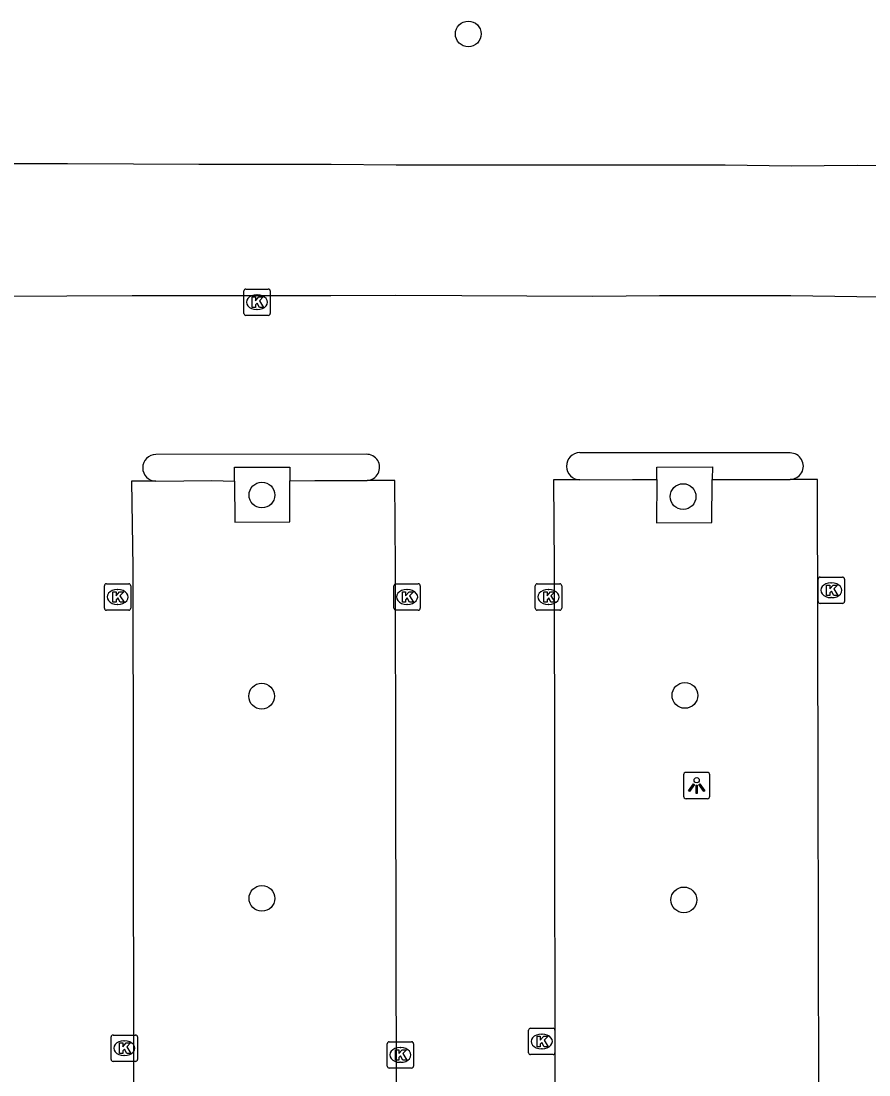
# Model space of a CAD drawing. Extents: x 161477 to 163040, y 383680 to 384868.
# Drawn here: x 161884.63 to 161916.8, y 384488.85 to 384528.83 of the extents above; entities that cross this region are included whole.
import ezdxf

# ---------------------------------------------------------------- set-up
doc = ezdxf.new("R2010")
doc.units = 0
for name, color, linetype in [('IMGEO_Boom', 7, 'Continuous'), ('IMGEO_Kolk', 7, 'Continuous'), ('IMGEO_Lichtpunt', 7, 'Continuous'), ('IMGEO_Parkeervlak_open', 7, 'Continuous'), ('IMGEO_Rijbaan_lokaal_open', 7, 'Continuous'), ('IMGEO_Verkeerseiland_open', 7, 'Continuous')]:
    doc.layers.add(name, color=color, linetype=linetype)

msp = doc.modelspace()

# ---------------------------------------------------------------- linework, layer by layer
at = {"layer": 'IMGEO_Boom'}
for centre in [(161901.6, 384528.34), (161893.77, 384510.85), (161909.75, 384510.79), (161893.76, 384503.22), (161909.82, 384503.25), (161893.77, 384495.55), (161909.78, 384495.49)]:
    msp.add_circle(centre, 0.489, dxfattribs=at)
at = {"layer": 'IMGEO_Kolk'}
for p, q in [((161893.16, 384518.665), (161894.012, 384518.665)), ((161893.085, 384517.739), (161893.085, 384518.591)), ((161893.573, 384518.445), (161893.598, 384518.445)), ((161894.086, 384518.591), (161894.086, 384517.739)), ((161893.596, 384517.885), (161893.571, 384517.885)), ((161894.012, 384517.665), (161893.16, 384517.665)), ((161887.869, 384507.482), (161888.721, 384507.482)), ((161898.853, 384507.482), (161899.705, 384507.482)), ((161904.218, 384507.482), (161905.07, 384507.482)), ((161914.873, 384506.811), (161914.873, 384507.663)), ((161914.948, 384507.737), (161915.8, 384507.737)), ((161915.361, 384507.517), (161915.386, 384507.517)), ((161915.874, 384507.663), (161915.874, 384506.811)), ((161887.794, 384506.556), (161887.794, 384507.408)), ((161888.282, 384507.262), (161888.307, 384507.262)), ((161888.795, 384507.408), (161888.795, 384506.556)), ((161898.778, 384506.556), (161898.778, 384507.408)), ((161899.266, 384507.262), (161899.291, 384507.262)), ((161899.779, 384507.408), (161899.779, 384506.556)), ((161904.143, 384506.556), (161904.143, 384507.408)), ((161904.631, 384507.262), (161904.656, 384507.262)), ((161905.144, 384507.408), (161905.144, 384506.556)), ((161888.305, 384506.702), (161888.28, 384506.702)), ((161899.289, 384506.702), (161899.264, 384506.702)), ((161904.654, 384506.702), (161904.629, 384506.702)), ((161915.8, 384506.737), (161914.948, 384506.737)), ((161915.384, 384506.957), (161915.359, 384506.957)), ((161888.721, 384506.482), (161887.869, 384506.482)), ((161899.705, 384506.482), (161898.853, 384506.482)), ((161905.07, 384506.482), (161904.218, 384506.482)), ((161888.049, 384489.44), (161888.049, 384490.292)), ((161888.124, 384490.366), (161888.976, 384490.366)), ((161889.05, 384490.292), (161889.05, 384489.44)), ((161903.888, 384489.695), (161903.888, 384490.547)), ((161903.963, 384490.621), (161904.815, 384490.621)), ((161904.376, 384490.401), (161904.401, 384490.401)), ((161904.889, 384490.547), (161904.889, 384489.695)), ((161888.537, 384490.146), (161888.562, 384490.146)), ((161898.523, 384489.184), (161898.523, 384490.036)), ((161898.598, 384490.11), (161899.45, 384490.11)), ((161899.011, 384489.89), (161899.036, 384489.89)), ((161899.524, 384490.036), (161899.524, 384489.184)), ((161904.399, 384489.841), (161904.374, 384489.841)), ((161888.56, 384489.586), (161888.535, 384489.586)), ((161904.815, 384489.621), (161903.963, 384489.621)), ((161888.976, 384489.366), (161888.124, 384489.366)), ((161899.45, 384489.11), (161898.598, 384489.11)), ((161899.034, 384489.33), (161899.009, 384489.33))]:
    msp.add_line(p, q, dxfattribs=at)
for points in [[(161893.16, 384518.665), (161894.012, 384518.665)], [(161893.085, 384517.739), (161893.085, 384518.591)], [(161893.406, 384518.365), (161893.529, 384518.365), (161893.529, 384518.214), (161893.659, 384518.365), (161893.823, 384518.365), (161893.677, 384518.214), (161893.83, 384517.965), (161893.678, 384517.965), (161893.593, 384518.129), (161893.529, 384518.062), (161893.529, 384517.965), (161893.406, 384517.965), (161893.406, 384518.365)], [(161894.086, 384518.591), (161894.086, 384517.739)], [(161894.012, 384517.665), (161893.16, 384517.665)], [(161887.869, 384507.482), (161888.721, 384507.482)], [(161898.853, 384507.482), (161899.705, 384507.482)], [(161904.218, 384507.482), (161905.07, 384507.482)], [(161914.873, 384506.811), (161914.873, 384507.663)], [(161914.948, 384507.737), (161915.8, 384507.737)], [(161915.194, 384507.437), (161915.317, 384507.437), (161915.317, 384507.286), (161915.447, 384507.437), (161915.611, 384507.437), (161915.465, 384507.286), (161915.618, 384507.037), (161915.466, 384507.037), (161915.381, 384507.201), (161915.317, 384507.134), (161915.317, 384507.037), (161915.194, 384507.037), (161915.194, 384507.437)], [(161915.874, 384507.663), (161915.874, 384506.811)], [(161887.794, 384506.556), (161887.794, 384507.408)], [(161888.115, 384507.182), (161888.238, 384507.182), (161888.238, 384507.031), (161888.368, 384507.182), (161888.532, 384507.182), (161888.386, 384507.031), (161888.539, 384506.782), (161888.387, 384506.782), (161888.302, 384506.946), (161888.238, 384506.879), (161888.238, 384506.782), (161888.115, 384506.782), (161888.115, 384507.182)], [(161888.795, 384507.408), (161888.795, 384506.556)], [(161898.778, 384506.556), (161898.778, 384507.408)], [(161899.099, 384507.182), (161899.222, 384507.182), (161899.222, 384507.031), (161899.352, 384507.182), (161899.516, 384507.182), (161899.37, 384507.031), (161899.523, 384506.782), (161899.371, 384506.782), (161899.286, 384506.946), (161899.222, 384506.879), (161899.222, 384506.782), (161899.099, 384506.782), (161899.099, 384507.182)], [(161899.779, 384507.408), (161899.779, 384506.556)], [(161904.143, 384506.556), (161904.143, 384507.408)], [(161904.464, 384507.182), (161904.587, 384507.182), (161904.587, 384507.031), (161904.717, 384507.182), (161904.881, 384507.182), (161904.735, 384507.031), (161904.888, 384506.782), (161904.736, 384506.782), (161904.651, 384506.946), (161904.587, 384506.879), (161904.587, 384506.782), (161904.464, 384506.782), (161904.464, 384507.182)], [(161905.144, 384507.408), (161905.144, 384506.556)], [(161915.8, 384506.737), (161914.948, 384506.737)], [(161888.721, 384506.482), (161887.869, 384506.482)], [(161899.705, 384506.482), (161898.853, 384506.482)], [(161905.07, 384506.482), (161904.218, 384506.482)], [(161888.049, 384489.44), (161888.049, 384490.292)], [(161888.124, 384490.366), (161888.976, 384490.366)], [(161889.05, 384490.292), (161889.05, 384489.44)], [(161903.888, 384489.695), (161903.888, 384490.547)], [(161903.963, 384490.621), (161904.815, 384490.621)], [(161904.209, 384490.321), (161904.332, 384490.321), (161904.332, 384490.17), (161904.462, 384490.321), (161904.626, 384490.321), (161904.48, 384490.17), (161904.633, 384489.921), (161904.481, 384489.921), (161904.396, 384490.085), (161904.332, 384490.018), (161904.332, 384489.921), (161904.209, 384489.921), (161904.209, 384490.321)], [(161904.889, 384490.547), (161904.889, 384489.695)], [(161888.37, 384490.066), (161888.493, 384490.066), (161888.493, 384489.915), (161888.623, 384490.066), (161888.787, 384490.066), (161888.641, 384489.915), (161888.794, 384489.666), (161888.642, 384489.666), (161888.557, 384489.83), (161888.493, 384489.763), (161888.493, 384489.666), (161888.37, 384489.666), (161888.37, 384490.066)], [(161898.523, 384489.184), (161898.523, 384490.036)], [(161898.598, 384490.11), (161899.45, 384490.11)], [(161899.524, 384490.036), (161899.524, 384489.184)], [(161898.844, 384489.81), (161898.967, 384489.81), (161898.967, 384489.659), (161899.097, 384489.81), (161899.261, 384489.81), (161899.115, 384489.659), (161899.268, 384489.41), (161899.116, 384489.41), (161899.031, 384489.574), (161898.967, 384489.507), (161898.967, 384489.41), (161898.844, 384489.41), (161898.844, 384489.81)], [(161904.815, 384489.621), (161903.963, 384489.621)], [(161888.976, 384489.366), (161888.124, 384489.366)], [(161899.45, 384489.11), (161898.598, 384489.11)]]:
    msp.add_lwpolyline(points, dxfattribs=at)
for centre, start, end in [((161893.162, 384518.589), 91.552, 178.448), ((161893.162, 384518.589), 91.552, 178.448), ((161894.01, 384518.589), 1.552, 88.448), ((161894.01, 384518.589), 1.552, 88.448), ((161893.162, 384517.741), 181.552, 268.448), ((161893.162, 384517.741), 181.552, 268.448), ((161894.01, 384517.741), 271.552, 358.448), ((161894.01, 384517.741), 271.552, 358.448), ((161887.871, 384507.406), 91.552, 178.448), ((161887.871, 384507.406), 91.552, 178.448), ((161888.719, 384507.406), 1.552, 88.448), ((161888.719, 384507.406), 1.552, 88.448), ((161898.855, 384507.406), 91.552, 178.448), ((161898.855, 384507.406), 91.552, 178.448), ((161899.703, 384507.406), 1.552, 88.448), ((161899.703, 384507.406), 1.552, 88.448), ((161904.22, 384507.406), 91.552, 178.448), ((161904.22, 384507.406), 91.552, 178.448), ((161905.068, 384507.406), 1.552, 88.448), ((161905.068, 384507.406), 1.552, 88.448), ((161914.95, 384507.661), 91.552, 178.448), ((161914.95, 384507.661), 91.552, 178.448), ((161915.798, 384507.661), 1.552, 88.448), ((161915.798, 384507.661), 1.552, 88.448), ((161914.95, 384506.813), 181.552, 268.448), ((161914.95, 384506.813), 181.552, 268.448), ((161915.798, 384506.813), 271.552, 358.448), ((161915.798, 384506.813), 271.552, 358.448), ((161887.871, 384506.558), 181.552, 268.448), ((161887.871, 384506.558), 181.552, 268.448), ((161888.719, 384506.558), 271.552, 358.448), ((161888.719, 384506.558), 271.552, 358.448), ((161898.855, 384506.558), 181.552, 268.448), ((161898.855, 384506.558), 181.552, 268.448), ((161899.703, 384506.558), 271.552, 358.448), ((161899.703, 384506.558), 271.552, 358.448), ((161904.22, 384506.558), 181.552, 268.448), ((161904.22, 384506.558), 181.552, 268.448), ((161905.068, 384506.558), 271.552, 358.448), ((161905.068, 384506.558), 271.552, 358.448), ((161888.126, 384490.29), 91.552, 178.448), ((161888.126, 384490.29), 91.552, 178.448), ((161888.974, 384490.29), 1.552, 88.448), ((161888.974, 384490.29), 1.552, 88.448), ((161903.965, 384490.545), 91.552, 178.448), ((161903.965, 384490.545), 91.552, 178.448), ((161904.813, 384490.545), 1.552, 88.448), ((161904.813, 384490.545), 1.552, 88.448), ((161898.6, 384490.034), 91.552, 178.448), ((161898.6, 384490.034), 91.552, 178.448), ((161899.448, 384490.034), 1.552, 88.448), ((161899.448, 384490.034), 1.552, 88.448), ((161888.126, 384489.442), 181.552, 268.448), ((161888.126, 384489.442), 181.552, 268.448), ((161888.974, 384489.442), 271.552, 358.448), ((161888.974, 384489.442), 271.552, 358.448), ((161903.965, 384489.697), 181.552, 268.448), ((161903.965, 384489.697), 181.552, 268.448), ((161904.813, 384489.697), 271.552, 358.448), ((161904.813, 384489.697), 271.552, 358.448), ((161898.6, 384489.186), 181.552, 268.448), ((161898.6, 384489.186), 181.552, 268.448), ((161899.448, 384489.186), 271.552, 358.448), ((161899.448, 384489.186), 271.552, 358.448)]:
    msp.add_arc(centre, 0.0765, start, end, dxfattribs=at)
for centre, major_axis, ratio, start_param, end_param in [((161893.572, 384518.165), (-0.387, 0.002), 0.722429, 4.712389, 7.853982), ((161893.597, 384518.165), (-0.39, 0.002), 0.717154, 1.570796, 4.712389), ((161915.36, 384507.237), (-0.387, 0.002), 0.722429, 4.712389, 7.853982), ((161915.385, 384507.237), (-0.39, 0.002), 0.717154, 1.570796, 4.712389), ((161888.281, 384506.982), (-0.387, 0.002), 0.722429, 4.712389, 7.853982), ((161888.306, 384506.982), (-0.39, 0.002), 0.717154, 1.570796, 4.712389), ((161899.265, 384506.982), (-0.387, 0.002), 0.722429, 4.712389, 7.853982), ((161899.29, 384506.982), (-0.39, 0.002), 0.717154, 1.570796, 4.712389), ((161904.63, 384506.982), (-0.387, 0.002), 0.722429, 4.712389, 7.853982), ((161904.655, 384506.982), (-0.39, 0.002), 0.717154, 1.570796, 4.712389), ((161904.375, 384490.121), (-0.387, 0.002), 0.722429, 4.712389, 7.853982), ((161904.4, 384490.121), (-0.39, 0.002), 0.717154, 1.570796, 4.712389), ((161888.536, 384489.866), (-0.387, 0.002), 0.722429, 4.712389, 7.853982), ((161888.561, 384489.866), (-0.39, 0.002), 0.717154, 1.570796, 4.712389), ((161899.01, 384489.61), (-0.387, 0.002), 0.722429, 4.712389, 7.853982), ((161899.035, 384489.61), (-0.39, 0.002), 0.717154, 1.570796, 4.712389)]:
    msp.add_ellipse(centre, major_axis=major_axis, ratio=ratio, start_param=start_param, end_param=end_param, dxfattribs=at)
at = {"layer": 'IMGEO_Lichtpunt'}
for p, q in [((161909.767, 384500.233), (161909.767, 384499.426)), ((161909.767, 384500.233), (161909.767, 384499.426)), ((161910.669, 384500.328), (161909.861, 384500.328)), ((161910.669, 384500.328), (161909.861, 384500.328)), ((161910.763, 384499.426), (161910.763, 384500.233)), ((161910.763, 384499.426), (161910.763, 384500.233)), ((161909.861, 384499.332), (161910.669, 384499.332)), ((161909.861, 384499.332), (161910.669, 384499.332))]:
    msp.add_line(p, q, dxfattribs=at)
for points in [[(161910.141, 384499.897), (161910.18, 384499.869), (161909.992, 384499.607), (161909.954, 384499.634), (161910.141, 384499.897)], [(161910.243, 384499.849), (161910.29, 384499.849), (161910.29, 384499.527), (161910.243, 384499.527), (161910.243, 384499.849)], [(161910.353, 384499.869), (161910.391, 384499.896), (161910.578, 384499.634), (161910.539, 384499.606), (161910.353, 384499.869)]]:
    msp.add_lwpolyline(points, dxfattribs=at)
msp.add_circle((161910.266, 384500.031), 0.0994, dxfattribs=at)
for centre, start, end in [((161909.861, 384500.233), 90, 180), ((161909.861, 384500.233), 90, 180), ((161910.669, 384500.233), 0, 90), ((161910.669, 384500.233), 0, 90), ((161909.861, 384499.426), 180, 270), ((161909.861, 384499.426), 180, 270), ((161910.669, 384499.426), 270, 0), ((161910.669, 384499.426), 270, 360)]:
    msp.add_arc(centre, 0.0946, start, end, dxfattribs=at)
at = {"layer": 'IMGEO_Parkeervlak_open'}
for points in [[(161918.872, 384523.319), (161916.357, 384523.347), (161913.852, 384523.331), (161911.35, 384523.357), (161908.869, 384523.365), (161906.358, 384523.36), (161903.865, 384523.369), (161901.354, 384523.366), (161898.861, 384523.36), (161896.397, 384523.391), (161893.863, 384523.386), (161891.371, 384523.393), (161888.902, 384523.406), (161886.396, 384523.411), (161883.855, 384523.415), (161881.382, 384523.412), (161878.889, 384523.413), (161876.395, 384523.425), (161873.898, 384523.415), (161871.412, 384523.436), (161868.887, 384523.454), (161866.367, 384523.472), (161866.406, 384518.349)], [(161905.837, 384511.428), (161907.837, 384511.442), (161908.755, 384511.434)], [(161908.755, 384511.434), (161908.744, 384509.796), (161910.846, 384509.814), (161910.858, 384511.438)], [(161910.858, 384511.438), (161911.371, 384511.439), (161913.815, 384511.444)], [(161889.749, 384511.378), (161891.876, 384511.404), (161892.733, 384511.379)], [(161892.733, 384511.379), (161892.74, 384509.824), (161894.834, 384509.833), (161894.827, 384511.391)], [(161894.827, 384511.391), (161895.776, 384511.396), (161897.759, 384511.407)]]:
    msp.add_lwpolyline(points, dxfattribs=at)
at = {"layer": 'IMGEO_Rijbaan_lokaal_open'}
for points in [[(161866.406, 384518.349), (161868.926, 384518.356), (161871.406, 384518.364), (161873.866, 384518.371), (161876.364, 384518.358), (161878.863, 384518.343), (161881.388, 384518.366), (161883.865, 384518.4), (161886.364, 384518.41), (161888.842, 384518.418), (161891.405, 384518.422), (161893.839, 384518.422), (161896.385, 384518.424), (161898.841, 384518.429), (161901.351, 384518.419), (161903.82, 384518.411), (161906.324, 384518.4), (161908.853, 384518.419), (161911.359, 384518.423), (161913.838, 384518.416), (161916.341, 384518.382), (161918.855, 384518.366)], [(161897.726, 384512.395), (161889.749, 384512.388)], [(161913.807, 384512.446), (161905.828, 384512.457)], [(161905.837, 384511.428), (161904.83, 384511.428), (161904.856, 384508.125), (161904.866, 384500), (161904.88, 384488.138), (161904.927, 384468.104), (161904.916, 384462.494), (161914.891, 384462.477), (161914.877, 384469.625), (161914.901, 384488.114), (161914.876, 384500), (161914.853, 384511.444), (161913.815, 384511.444)], [(161889.749, 384511.378), (161888.824, 384511.378), (161888.867, 384508.105), (161888.882, 384500), (161888.904, 384488.193), (161888.897, 384468.123), (161888.903, 384462.49), (161898.874, 384462.511), (161898.883, 384468.132), (161898.874, 384488.123), (161898.85, 384500), (161898.833, 384508.108), (161898.818, 384511.407), (161897.759, 384511.407)]]:
    msp.add_lwpolyline(points, dxfattribs=at)
for centre, radius, start, end in [((161889.752, 384511.883), 0.505, 90.3414, 269.6586), ((161897.744, 384511.901), 0.494, 271.7375, 92.0885), ((161905.839, 384511.943), 0.515, 91.1731, 269.8291), ((161913.812, 384511.945), 0.501, 270.3432, 90.5717)]:
    msp.add_arc(centre, radius, start, end, dxfattribs=at)
at = {"layer": 'IMGEO_Verkeerseiland_open'}
for points in [[(161892.733, 384511.379), (161892.73, 384511.904), (161894.825, 384511.913), (161894.827, 384511.391)], [(161908.755, 384511.434), (161908.758, 384511.901), (161910.861, 384511.919), (161910.858, 384511.438)]]:
    msp.add_lwpolyline(points, dxfattribs=at)

doc.saveas('drawing.dxf')
